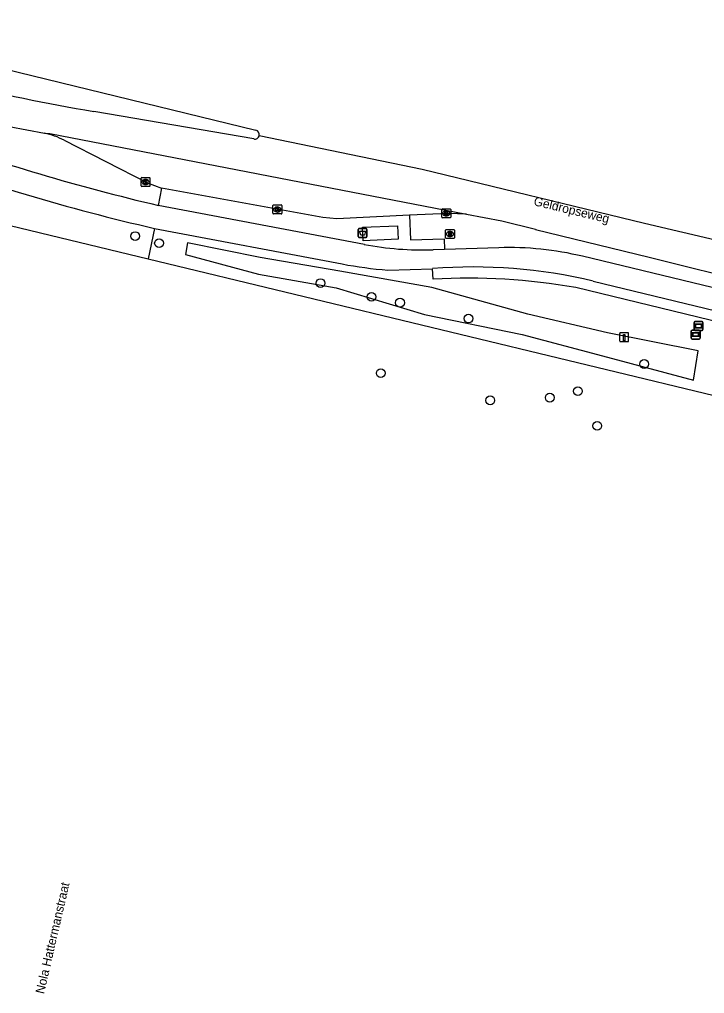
# Model space of a CAD drawing. Extents: x 163268 to 164360, y 381529 to 382285.
# Drawn here: x 164206.7 to 164283.2, y 382086.6 to 382195.4 of the extents above; entities that cross this region are included whole.
import ezdxf

# ---------------------------------------------------------------- set-up
doc = ezdxf.new("R2010")
doc.units = 0
for name, color, linetype in [('IMGEO_Afvalbak', 7, 'Continuous'), ('IMGEO_Berm_groen', 7, 'Continuous'), ('IMGEO_Boom', 7, 'Continuous'), ('IMGEO_Fietspad_gesloten', 7, 'Continuous'), ('IMGEO_Kolk', 7, 'Continuous'), ('IMGEO_Openbare_ruimte_label', 7, 'Continuous'), ('IMGEO_Paal', 7, 'Continuous'), ('IMGEO_Plaatsnaambord', 7, 'Continuous'), ('IMGEO_Rijbaan_regionaal_gesloten', 7, 'Continuous'), ('IMGEO_Rioolput', 7, 'Continuous'), ('IMGEO_Voetpad_gesloten', 7, 'Continuous'), ('IMGEO_Voetpad_open', 7, 'Continuous'), ('IMGEO_Waterloop', 7, 'Continuous')]:
    doc.layers.add(name, color=color, linetype=linetype)

msp = doc.modelspace()

# ---------------------------------------------------------------- linework, layer by layer
at = {"layer": 'IMGEO_Afvalbak'}
for p, q in [((164244.54, 382171.12), (164244.54, 382171.92)), ((164244.54, 382171.92), (164244.54, 382171.12)), ((164244.64, 382172.02), (164245.43, 382172.02)), ((164245.43, 382172.02), (164244.64, 382172.02)), ((164245.43, 382171.02), (164244.64, 382171.02)), ((164244.64, 382171.02), (164245.43, 382171.02)), ((164245.53, 382171.92), (164245.53, 382171.12)), ((164245.53, 382171.12), (164245.53, 382171.92))]:
    msp.add_line(p, q, dxfattribs=at)
msp.add_lwpolyline([(164244.68, 382171.73), (164245.38, 382171.73), (164245.24, 382171.26), (164244.83, 382171.26), (164244.68, 382171.73)], dxfattribs=at)
for centre, start, end in [((164244.64, 382171.92), 90, 180), ((164244.64, 382171.92), 90, 180), ((164244.64, 382171.12), 180, 270), ((164244.64, 382171.12), 180, 270), ((164245.43, 382171.92), 0, 90), ((164245.43, 382171.92), 360, 90), ((164245.43, 382171.12), 270, 0), ((164245.43, 382171.12), 270, 0)]:
    msp.add_arc(centre, 0.1, start, end, dxfattribs=at)
at = {"layer": 'IMGEO_Berm_groen'}
for points in [[(164189.14, 382176.35), (164221.08, 382168.63)], [(164221.8, 382172.03), (164221.08, 382168.63)], [(164221.08, 382168.63), (164319.15, 382144.94)]]:
    msp.add_lwpolyline(points, dxfattribs=at)
at = {"layer": 'IMGEO_Boom'}
for centre in [(164219.64, 382171.17), (164222.31, 382170.38), (164240.34, 382165.92), (164246.04, 382164.39), (164249.22, 382163.73), (164256.87, 382161.95), (164276.48, 382156.88), (164247.07, 382155.85), (164265.94, 382153.12), (164269.09, 382153.84), (164259.3, 382152.82), (164271.25, 382149.97)]:
    msp.add_circle(centre, 0.489, dxfattribs=at)
at = {"layer": 'IMGEO_Fietspad_gesloten'}
for points in [[(164245.24, 382170.23), (164222.23, 382174.6)], [(164221.8, 382172.03), (164242.76, 382168.06)], [(164260.25, 382169.87), (164254.2, 382169.68)], [(164254.2, 382169.68), (164252.91, 382169.64)], [(164325.37, 382155.44), (164269.61, 382168.91)], [(164247.86, 382167.37), (164252.86, 382167.53)], [(164270.8, 382166.13), (164300.51, 382158.96), (164320.88, 382153.95), (164326.91, 382152.44), (164341.52, 382148.86), (164345.77, 382147.86)]]:
    msp.add_lwpolyline(points, dxfattribs=at)
for centre, radius, start, end in [((164273.11, 382393.58), 224.81, 249.9369, 256.9203), ((164272.83, 382394.43), 228.18, 249.6358, 257.0791), ((164251.76, 382204.5), 34.88, 259.2166, 271.889), ((164261.38, 382134.85), 35.04, 76.4228, 91.8519), ((164252.09, 382218.01), 50.82, 259.4211, 265.2202), ((164257.42, 382110.32), 57.4, 76.5194, 94.5552)]:
    msp.add_arc(centre, radius, start, end, dxfattribs=at)
at = {"layer": 'IMGEO_Kolk'}
for p, q in [((164220.3, 382176.79), (164220.3, 382177.64)), ((164220.38, 382177.71), (164221.23, 382177.71)), ((164220.79, 382177.49), (164220.82, 382177.49)), ((164221.3, 382177.64), (164221.3, 382176.79)), ((164221.23, 382176.71), (164220.38, 382176.71)), ((164220.81, 382176.93), (164220.79, 382176.93)), ((164235.03, 382173.72), (164235.03, 382174.57)), ((164235.11, 382174.65), (164235.96, 382174.65)), ((164235.52, 382174.42), (164235.54, 382174.42)), ((164236.03, 382174.57), (164236.03, 382173.72)), ((164253.96, 382174.22), (164254.81, 382174.22)), ((164235.96, 382173.64), (164235.11, 382173.64)), ((164235.54, 382173.87), (164235.52, 382173.87)), ((164253.89, 382173.29), (164253.89, 382174.14)), ((164254.81, 382173.21), (164253.96, 382173.21)), ((164254.37, 382173.99), (164254.4, 382173.99)), ((164254.4, 382173.44), (164254.37, 382173.44)), ((164254.89, 382174.14), (164254.89, 382173.29))]:
    msp.add_line(p, q, dxfattribs=at)
for points in [[(164220.3, 382176.79), (164220.3, 382177.64)], [(164220.38, 382177.71), (164221.23, 382177.71)], [(164221.3, 382177.64), (164221.3, 382176.79)], [(164221.23, 382176.71), (164220.38, 382176.71)], [(164220.62, 382177.41), (164220.75, 382177.41), (164220.75, 382177.26), (164220.88, 382177.41), (164221.04, 382177.41), (164220.9, 382177.26), (164221.05, 382177.01), (164220.9, 382177.01), (164220.81, 382177.18), (164220.75, 382177.11), (164220.75, 382177.01), (164220.62, 382177.01), (164220.62, 382177.41)], [(164235.03, 382173.72), (164235.03, 382174.57)], [(164235.11, 382174.65), (164235.96, 382174.65)], [(164235.35, 382174.34), (164235.48, 382174.34), (164235.48, 382174.19), (164235.6, 382174.34), (164235.77, 382174.34), (164235.62, 382174.19), (164235.78, 382173.94), (164235.62, 382173.94), (164235.54, 382174.11), (164235.48, 382174.04), (164235.48, 382173.94), (164235.35, 382173.94), (164235.35, 382174.34)], [(164236.03, 382174.57), (164236.03, 382173.72)], [(164253.96, 382174.22), (164254.81, 382174.22)], [(164235.96, 382173.64), (164235.11, 382173.64)], [(164253.89, 382173.29), (164253.89, 382174.14)], [(164254.81, 382173.21), (164253.96, 382173.21)], [(164254.21, 382173.91), (164254.33, 382173.91), (164254.33, 382173.76), (164254.46, 382173.91), (164254.62, 382173.91), (164254.48, 382173.76), (164254.63, 382173.51), (164254.48, 382173.51), (164254.39, 382173.68), (164254.33, 382173.61), (164254.33, 382173.51), (164254.21, 382173.51), (164254.21, 382173.91)], [(164254.89, 382174.14), (164254.89, 382173.29)]]:
    msp.add_lwpolyline(points, dxfattribs=at)
for centre, start, end in [((164220.38, 382177.64), 91.552, 178.448), ((164220.38, 382177.64), 91.552, 178.448), ((164221.23, 382177.64), 1.552, 88.448), ((164221.23, 382177.64), 1.552, 88.448), ((164220.38, 382176.79), 181.552, 268.448), ((164220.38, 382176.79), 181.552, 268.448), ((164221.23, 382176.79), 271.552, 358.448), ((164221.23, 382176.79), 271.552, 358.448), ((164235.11, 382174.57), 91.552, 178.448), ((164235.11, 382174.57), 91.552, 178.448), ((164235.96, 382174.57), 1.552, 88.448), ((164235.96, 382174.57), 1.552, 88.448), ((164253.96, 382174.14), 91.552, 178.448), ((164253.96, 382174.14), 91.552, 178.448), ((164254.81, 382174.14), 1.552, 88.448), ((164254.81, 382174.14), 1.552, 88.448), ((164235.11, 382173.72), 181.552, 268.448), ((164235.11, 382173.72), 181.552, 268.448), ((164235.96, 382173.72), 271.552, 358.448), ((164235.96, 382173.72), 271.552, 358.448), ((164253.96, 382173.29), 181.552, 268.448), ((164253.96, 382173.29), 181.552, 268.448), ((164254.81, 382173.29), 271.552, 358.448), ((164254.81, 382173.29), 271.552, 358.448)]:
    msp.add_arc(centre, 0.0765, start, end, dxfattribs=at)
for centre, major_axis, ratio, start_param, end_param in [((164220.79, 382177.21), (-0.387, 0.002), 0.722429, 4.712389, 7.853982), ((164220.81, 382177.21), (-0.39, 0.002), 0.717154, 1.570796, 4.712389), ((164235.52, 382174.14), (-0.387, 0.002), 0.722429, 4.712389, 7.853982), ((164235.54, 382174.14), (-0.39, 0.002), 0.717154, 1.570796, 4.712389), ((164254.37, 382173.71), (-0.387, 0.002), 0.722429, 4.712389, 7.853982), ((164254.4, 382173.71), (-0.39, 0.002), 0.717154, 1.570796, 4.712389)]:
    msp.add_ellipse(centre, major_axis=major_axis, ratio=ratio, start_param=start_param, end_param=end_param, dxfattribs=at)
at = {"layer": 'IMGEO_Paal'}
for p, q in [((164273.75, 382160.29), (164273.75, 382159.45)), ((164273.75, 382160.29), (164273.75, 382159.45)), ((164274.67, 382160.37), (164273.83, 382160.37)), ((164274.67, 382160.37), (164273.83, 382160.37)), ((164274.75, 382159.46), (164274.75, 382160.3)), ((164274.75, 382159.46), (164274.75, 382160.3)), ((164273.84, 382159.38), (164274.68, 382159.38)), ((164273.84, 382159.38), (164274.68, 382159.38))]:
    msp.add_line(p, q, dxfattribs=at)
msp.add_lwpolyline([(164274.17, 382160.19), (164274.33, 382160.19), (164274.33, 382159.46), (164274.17, 382159.46), (164274.17, 382160.19)], dxfattribs=at)
for centre, start, end in [((164273.83, 382160.3), 92.4484, 184.2845), ((164273.83, 382160.3), 92.4484, 184.2845), ((164274.67, 382160.3), 2.4484, 94.2845), ((164274.67, 382160.3), 2.4484, 94.2845), ((164273.83, 382159.45), 182.4484, 274.2845), ((164273.83, 382159.45), 182.4484, 274.2845), ((164274.67, 382159.45), 272.4484, 4.2845), ((164274.67, 382159.45), 272.4484, 4.2845)]:
    msp.add_arc(centre, 0.0779, start, end, dxfattribs=at)
at = {"layer": 'IMGEO_Plaatsnaambord'}
for p, q in [((164282.06, 382160.73), (164282.06, 382161.53)), ((164282.06, 382161.53), (164282.06, 382160.73)), ((164282.16, 382161.63), (164282.95, 382161.63)), ((164282.95, 382161.63), (164282.16, 382161.63)), ((164283.05, 382161.53), (164283.05, 382160.73)), ((164283.05, 382160.73), (164283.05, 382161.53)), ((164281.75, 382159.77), (164281.75, 382160.57)), ((164281.75, 382160.57), (164281.75, 382159.77)), ((164281.85, 382160.67), (164282.64, 382160.67)), ((164282.64, 382160.67), (164281.85, 382160.67)), ((164282.95, 382160.63), (164282.16, 382160.63)), ((164282.16, 382160.63), (164282.95, 382160.63)), ((164282.74, 382160.57), (164282.74, 382159.77)), ((164282.74, 382159.77), (164282.74, 382160.57)), ((164282.64, 382159.67), (164281.85, 382159.67)), ((164281.85, 382159.67), (164282.64, 382159.67))]:
    msp.add_line(p, q, dxfattribs=at)
for points in [[(164282.16, 382161.37), (164282.95, 382161.37), (164282.95, 382160.9), (164282.16, 382160.9), (164282.16, 382161.37)], [(164282.23, 382161.3), (164282.23, 382160.97), (164282.88, 382160.97), (164282.88, 382161.3), (164282.23, 382161.3)], [(164281.85, 382160.41), (164282.63, 382160.41), (164282.63, 382159.94), (164281.85, 382159.94), (164281.85, 382160.41)], [(164281.91, 382160.34), (164281.91, 382160.01), (164282.57, 382160.01), (164282.57, 382160.34), (164281.91, 382160.34)]]:
    msp.add_lwpolyline(points, dxfattribs=at)
for centre, start, end in [((164282.16, 382161.53), 90, 180), ((164282.16, 382161.53), 90, 180), ((164282.95, 382161.53), 0, 90), ((164282.95, 382161.53), 360, 90), ((164281.85, 382160.57), 90, 180), ((164281.85, 382160.57), 90, 180), ((164282.16, 382160.73), 180, 270), ((164282.16, 382160.73), 180, 270), ((164282.64, 382160.57), 0, 90), ((164282.64, 382160.57), 360, 90), ((164282.95, 382160.73), 270, 0), ((164282.95, 382160.73), 270, 0), ((164281.85, 382159.77), 180, 270), ((164281.85, 382159.77), 180, 270), ((164282.64, 382159.77), 270, 0), ((164282.64, 382159.77), 270, 0)]:
    msp.add_arc(centre, 0.1, start, end, dxfattribs=at)
at = {"layer": 'IMGEO_Rijbaan_regionaal_gesloten'}
for points in [[(164182.49, 382195.37), (164197.23, 382191.76), (164233.11, 382182.99)], [(164232.88, 382182.02), (164215.01, 382185.09)], [(164204.43, 382183.64), (164205.57, 382183.41), (164209.5, 382182.68)], [(164209.5, 382182.68), (164210.11, 382182.62), (164256.64, 382173.61)], [(164211.73, 382181.87), (164221.01, 382177.12), (164222.58, 382176.51)], [(164233.51, 382182.42), (164251.69, 382178.66), (164276.52, 382172.6), (164289.37, 382169.6), (164326.85, 382160.5), (164350.86, 382154.51)], [(164250.27, 382173.51), (164242.17, 382173.11), (164240.61, 382173.23), (164222.58, 382176.51)], [(164256.64, 382173.61), (164254.62, 382173.71), (164250.27, 382173.51)], [(164256.64, 382173.61), (164260.59, 382172.88), (164264.36, 382171.93), (164264.36, 382171.89), (164277.06, 382168.8), (164288.98, 382165.83), (164289.02, 382165.88), (164325.8, 382156.92)]]:
    msp.add_lwpolyline(points, dxfattribs=at)
for centre, radius, start, end in [((164262.3, 382458.02), 277, 256.8638, 260.1705), ((164233.01, 382182.5), 0.499, 350.6962, 78.1582), ((164207.66, 382174.11), 8.76, 62.3194, 77.8958), ((164233.01, 382182.5), 0.499, 254.648, 350.6738)]:
    msp.add_arc(centre, radius, start, end, dxfattribs=at)
at = {"layer": 'IMGEO_Rioolput'}
for p, q in [((164254.3, 382170.98), (164254.3, 382171.83)), ((164254.37, 382171.9), (164255.23, 382171.9)), ((164254.79, 382171.68), (164254.81, 382171.68)), ((164254.81, 382171.12), (164254.79, 382171.12)), ((164255.3, 382171.83), (164255.3, 382170.98)), ((164255.23, 382170.9), (164254.37, 382170.9))]:
    msp.add_line(p, q, dxfattribs=at)
for points in [[(164254.3, 382170.98), (164254.3, 382171.83)], [(164254.37, 382171.9), (164255.23, 382171.9)], [(164254.89, 382171.6), (164254.64, 382171.6), (164254.64, 382171.2)], [(164254.64, 382171.2), (164254.76, 382171.2), (164254.76, 382171.36), (164254.77, 382171.36)], [(164254.82, 382171.52), (164254.76, 382171.52), (164254.76, 382171.44)], [(164254.76, 382171.44), (164254.81, 382171.44)], [(164254.82, 382171.33), (164254.89, 382171.2), (164255.03, 382171.2), (164254.96, 382171.33)], [(164255.3, 382171.83), (164255.3, 382170.98)], [(164255.23, 382170.9), (164254.37, 382170.9)]]:
    msp.add_lwpolyline(points, dxfattribs=at)
for centre, radius, start, end in [((164254.38, 382171.83), 0.0765, 91.552, 178.448), ((164254.38, 382171.83), 0.0765, 91.552, 178.448), ((164254.38, 382170.98), 0.0765, 181.552, 268.448), ((164254.38, 382170.98), 0.0765, 181.552, 268.448), ((164254.77, 382171.31), 0.0533, 26.0293, 88.6989), ((164254.8, 382171.63), 0.19, 274.7715, 282.9687), ((164254.82, 382171.42), 0.0964, 77.0061, 93.1865), ((164254.84, 382171.48), 0.0378, 276.6634, 79.6772), ((164254.89, 382171.49), 0.109, 350.3612, 89.416), ((164254.89, 382171.49), 0.112, 277.5842, 350.9817), ((164254.87, 382171.27), 0.108, 29.5134, 73.7905), ((164255.22, 382171.83), 0.0765, 1.552, 88.448), ((164255.22, 382171.83), 0.0765, 1.552, 88.448), ((164255.22, 382170.98), 0.0765, 271.552, 358.448), ((164255.22, 382170.98), 0.0765, 271.552, 358.448)]:
    msp.add_arc(centre, radius, start, end, dxfattribs=at)
for centre, major_axis, ratio, start_param, end_param in [((164254.79, 382171.4), (-0.387, 0.002), 0.722429, 4.712389, 7.853982), ((164254.81, 382171.4), (-0.39, 0.002), 0.717154, 1.570796, 4.712389)]:
    msp.add_ellipse(centre, major_axis=major_axis, ratio=ratio, start_param=start_param, end_param=end_param, dxfattribs=at)
at = {"layer": 'IMGEO_Voetpad_gesloten'}
msp.add_lwpolyline([(164245.02, 382172.15), (164248.94, 382172.33), (164249.01, 382170.83), (164245.09, 382170.65), (164245.02, 382172.15)], dxfattribs=at)
at = {"layer": 'IMGEO_Voetpad_open'}
for points in [[(164222.58, 382176.51), (164222.23, 382174.6)], [(164250.27, 382173.51), (164250.39, 382170.75), (164254.14, 382170.88), (164254.2, 382169.68)], [(164252.93, 382166.34), (164252.86, 382167.53)], [(164320.49, 382150.55), (164320.35, 382150.58), (164320.76, 382152.18), (164320.88, 382152.7), (164300.24, 382157.8), (164268.86, 382165.41)]]:
    msp.add_lwpolyline(points, dxfattribs=at)
msp.add_arc((164257.05, 382100.3), 66.17, 79.7235, 93.5718, dxfattribs=at)
at = {"layer": 'IMGEO_Waterloop'}
msp.add_lwpolyline([(164225.27, 382169.11), (164233.42, 382166.93), (164242.1, 382165.4), (164251.96, 382162.42), (164262.86, 382160.16), (164271.83, 382157.79), (164281.99, 382155.09), (164282.51, 382158.36), (164272.38, 382160.36), (164263.48, 382162.45), (164252.78, 382165.43), (164242.5, 382167.26), (164233.6, 382168.78), (164225.49, 382170.41), (164225.27, 382169.11)], dxfattribs=at)

# ---------------------------------------------------------------- texts
at = {"layer": 'IMGEO_Openbare_ruimte_label'}
for s, rotation, p in [('Geldropseweg', 346.3528, (164264.08, 382174.63)), ('Nola Hattermanstraat', 76.9925, (164209.46, 382086.45))]:
    msp.add_text(s, height=1, rotation=rotation, dxfattribs=at).set_placement(p)

doc.saveas('drawing.dxf')
